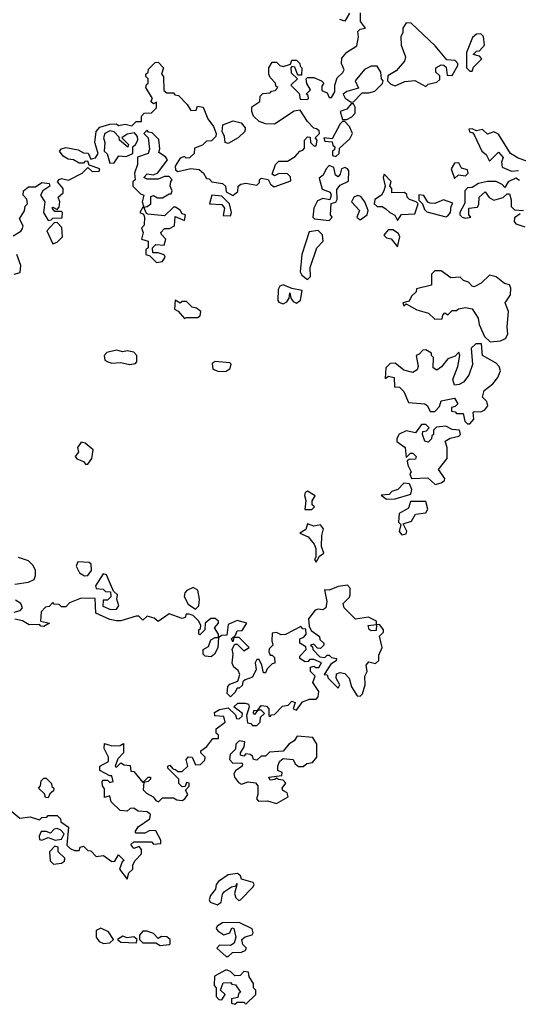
# Model space of a CAD drawing. Extents: x 1980017 to 2252640, y 74400 to 266395.
# Tile 369 of 388: x 2212085 to 2214356, y 211500 to 215984. Entities that reach past the tile are written whole.
import ezdxf

# ---------------------------------------------------------------- set-up
doc = ezdxf.new("R2010")
doc.units = 0

msp = doc.modelspace()

# ---------------------------------------------------------------- linework, layer by layer
at = {"layer": '0CON20XD'}
for points in [[(2212055, 215000), (2212089.3, 215020.7), (2212097, 215033), (2212100, 215045), (2212083.6, 215076.4), (2212107, 215113), (2212110, 215135), (2212120, 215145), (2212117, 215167), (2212100, 215185), (2212102.5, 215205), (2212125, 215222.5), (2212157, 215223), (2212185, 215242.5), (2212218.3, 215238.3), (2212222.5, 215225), (2212190, 215205), (2212180, 215185), (2212200, 215155), (2212192.5, 215105), (2212215, 215070), (2212228.3, 215071.7), (2212235, 215080), (2212278.3, 215081.7), (2212280, 215105), (2212275, 215110), (2212245, 215110), (2212232.5, 215125), (2212235, 215130), (2212255, 215120), (2212265, 215130), (2212267.5, 215155), (2212260, 215175), (2212282.5, 215195), (2212282.5, 215215), (2212257.5, 215245), (2212263.9, 215256.1), (2212275, 215260), (2212307, 215253), (2212370, 215285), (2212395, 215310), (2212415, 215292.5), (2212446.4, 215293.6), (2212450, 215305), (2212401.7, 215321.7), (2212395, 215340), (2212381.7, 215338.3), (2212375, 215330), (2212355, 215330), (2212330, 215345), (2212305, 215348.8), (2212282.5, 215362.5), (2212266.2, 215385), (2212275, 215396.2), (2212295, 215401.2), (2212351.2, 215391.2), (2212375, 215377.5), (2212396.1, 215376.1), (2212408.3, 215348.3), (2212430, 215355), (2212442.5, 215375), (2212427.5, 215425), (2212432.5, 215475), (2212450, 215495), (2212495, 215507.5), (2212525, 215510), (2212535, 215502.5), (2212565, 215507.5), (2212595, 215500), (2212615, 215520), (2212640, 215520), (2212640, 215545), (2212651.7, 215558.3), (2212685, 215560), (2212708.3, 215581.7), (2212708.3, 215608.3), (2212695, 215600), (2212681.7, 215611.7), (2212690, 215625), (2212660, 215675), (2212661.7, 215688.3), (2212670, 215695), (2212670, 215715), (2212660, 215725), (2212660, 215735), (2212670, 215745), (2212671.7, 215758.3), (2212701.7, 215788.3), (2212715, 215790), (2212740, 215765), (2212730, 215735), (2212740, 215725), (2212741.7, 215661.7), (2212755, 215650), (2212785, 215650), (2212791.7, 215641.7), (2212808.3, 215638.3), (2212848.3, 215598.3), (2212865, 215570), (2212888.3, 215571.7), (2212895, 215590), (2212920, 215585), (2212941.7, 215531.7), (2212967, 215497), (2212980, 215465), (2212978.3, 215451.7), (2212958.3, 215431.7), (2212935, 215430), (2212917, 215413), (2212881.7, 215398.3), (2212880, 215375), (2212857.5, 215355), (2212843.6, 215353.6), (2212835, 215360), (2212815, 215352.5), (2212793.6, 215316.4), (2212795, 215300), (2212805, 215292.5), (2212864.3, 215305.7), (2212901.7, 215301.7), (2212922.5, 215285), (2212935, 215260), (2212948.3, 215258.3), (2212960, 215245), (2213008.3, 215238.3), (2213022.5, 215225), (2213025, 215200), (2213055, 215182.5), (2213078.3, 215201.7), (2213080, 215225), (2213092.5, 215235), (2213115, 215238.8), (2213165, 215230), (2213177.5, 215242.5), (2213177.5, 215255), (2213185, 215262.5), (2213216.7, 215256.7), (2213227.5, 215235), (2213243.3, 215223.3), (2213319.3, 215250.7), (2213318.8, 215268.8), (2213305, 215282.5), (2213267, 215283), (2213245, 215272.5), (2213235, 215280), (2213250, 215325), (2213265, 215340), (2213305, 215340), (2213340, 215360), (2213360, 215385), (2213375, 215390), (2213381.7, 215398.3), (2213382.5, 215435), (2213395, 215450), (2213408.3, 215448.3), (2213410, 215425), (2213425, 215410), (2213435, 215410), (2213440, 215435), (2213430, 215445), (2213450, 215465), (2213448.3, 215478.3), (2213437, 215487), (2213425, 215490), (2213395, 215520), (2213361.7, 215571.7), (2213335, 215567.5), (2213245, 215507.5), (2213205, 215510), (2213175, 215520), (2213150, 215545), (2213142.5, 215565), (2213142.5, 215587.5), (2213178.3, 215611.7), (2213180, 215635), (2213191.7, 215648.3), (2213225, 215650), (2213231.7, 215658.3), (2213248.3, 215661.7), (2213260, 215675), (2213251.7, 215681.7), (2213250, 215695), (2213225, 215720), (2213220, 215735), (2213220, 215765), (2213235, 215790), (2213255, 215790), (2213270, 215775), (2213285, 215770), (2213318.3, 215781.7), (2213325, 215800), (2213345, 215800), (2213360, 215785), (2213361.7, 215771.7), (2213370, 215765), (2213368.3, 215731.7), (2213351.7, 215731.7), (2213338.3, 215768.3), (2213325, 215770), (2213320, 215765), (2213321.7, 215741.7), (2213350, 215715), (2213320, 215685), (2213358.3, 215648.3), (2213361.7, 215621.7), (2213395, 215620), (2213400, 215625), (2213398.3, 215638.3), (2213390, 215645), (2213410, 215665), (2213393, 215693), (2213390, 215715), (2213395, 215720), (2213425, 215720), (2213460, 215705), (2213470, 215695), (2213461.7, 215681.7), (2213461.7, 215661.7), (2213485, 215650), (2213495, 215630), (2213505, 215630), (2213520, 215655), (2213520, 215685), (2213530.6, 215719.4), (2213557.1, 215742.9), (2213562.5, 215755), (2213550.8, 215785), (2213552.1, 215807.9), (2213575, 215836), (2213620, 215865), (2213627.5, 215905), (2213625, 215930), (2213635, 215940), (2213660, 215945), (2213637.5, 215975), (2213637.5, 216015)], [(2213587, 216013), (2213565, 215977.5), (2213542.5, 215985)], [(2213935, 215680), (2213945, 215690), (2213985, 215700), (2213998.3, 215711.7), (2213998.3, 215728.3), (2213980, 215745), (2213980, 215765), (2214005, 215777.5), (2214017, 215777), (2214027, 215767), (2214031.7, 215731.7), (2214055, 215730), (2214080, 215775), (2214080, 215785), (2214067.5, 215797.5), (2214030.7, 215800.7), (2213977.5, 215865), (2213868.3, 215968.3), (2213845, 215970), (2213830, 215945), (2213830, 215925), (2213820, 215905), (2213821.7, 215868.3), (2213842.5, 215815), (2213837.5, 215795), (2213799.3, 215750.7), (2213761.7, 215728.3), (2213760, 215705), (2213775, 215690), (2213795, 215682.5), (2213838.3, 215701.7), (2213885, 215707.5), (2213935, 215680)], [(2214145, 215750), (2214151.7, 215768.3), (2214190, 215805), (2214178.3, 215818.3), (2214150, 215825), (2214165, 215840), (2214178.3, 215841.7), (2214201.7, 215868.3), (2214197, 215907), (2214185, 215920), (2214165, 215917.5), (2214147, 215903), (2214120, 215835), (2214120, 215765), (2214135, 215750), (2214145, 215750)], [(2213595, 215607.5), (2213605, 215610), (2213645, 215650), (2213675, 215650), (2213701.7, 215658.3), (2213737, 215693), (2213740, 215705), (2213732.5, 215715), (2213730, 215745), (2213712.5, 215772.5), (2213685, 215772), (2213655, 215757.5), (2213613.3, 215705), (2213628.3, 215671.7), (2213575, 215657.5), (2213557.5, 215645), (2213567, 215627), (2213595, 215607.5)], [(2213575, 215530), (2213598.3, 215541.7), (2213612.5, 215557.5), (2213613.3, 215585), (2213605, 215600), (2213595, 215600), (2213575, 215576), (2213543.8, 215566.2), (2213555, 215530), (2213575, 215530)], [(2213035, 215420), (2213020, 215425), (2213018.3, 215451.7), (2213007.5, 215475), (2213010, 215505), (2213057, 215523), (2213093.6, 215513.6), (2213111.7, 215491.7), (2213110, 215475), (2213080, 215445), (2213035, 215420)], [(2213525, 215360), (2213540, 215375), (2213541.7, 215398.3), (2213588.3, 215441.7), (2213600, 215465), (2213587, 215497), (2213565, 215520), (2213555, 215520), (2213545, 215510), (2213508.3, 215441.7), (2213470, 215445), (2213475, 215430), (2213508.3, 215428.3), (2213511.7, 215411.7), (2213520, 215405), (2213518.3, 215391.7), (2213510, 215385), (2213510, 215365), (2213525, 215360)], [(2212495, 215330), (2212515, 215332.5), (2212536.4, 215363.6), (2212569.3, 215360.7), (2212600, 215375), (2212600, 215405), (2212612.5, 215415), (2212622.5, 215435), (2212621.7, 215451.7), (2212608.3, 215468.3), (2212575, 215462.5), (2212550, 215445), (2212580, 215415), (2212577.5, 215402.5), (2212540, 215435), (2212538.3, 215448.3), (2212515, 215472.5), (2212495, 215477.5), (2212472.5, 215465), (2212466.7, 215445), (2212472.5, 215425), (2212470, 215385), (2212482.5, 215372.5), (2212495, 215330)], [(2212650, 215130), (2212665, 215132.5), (2212682.5, 215145), (2212681.7, 215178.3), (2212695, 215182.5), (2212713, 215173), (2212735, 215172.5), (2212765, 215190), (2212775, 215190), (2212780, 215205), (2212770, 215225), (2212773, 215247), (2212780, 215255), (2212765, 215270), (2212745, 215270), (2212715, 215257.5), (2212665, 215257.5), (2212650, 215265), (2212665, 215282.5), (2212695, 215277.5), (2212713.6, 215286.4), (2212757.5, 215345), (2212749.3, 215359.3), (2212718.3, 215378.3), (2212722.5, 215395), (2212718.3, 215438.3), (2212688.3, 215468.3), (2212671.7, 215471.7), (2212665, 215480), (2212650, 215465), (2212670, 215445), (2212676.4, 215393.6), (2212670, 215375), (2212621.7, 215358.3), (2212621.2, 215325), (2212607.5, 215285), (2212610, 215255), (2212600, 215245), (2212600, 215225), (2212635, 215190), (2212650, 215185), (2212642.5, 215155), (2212650, 215130)], [(2214395, 215340), (2214355, 215352.5), (2214320, 215375), (2214265, 215462.5), (2214245, 215472.5), (2214215, 215462.5), (2214193, 215483), (2214165, 215477.5), (2214145, 215487.5), (2214130, 215485), (2214133.6, 215473.6), (2214148.3, 215468.3), (2214157, 215457), (2214190, 215385), (2214209.3, 215369.3), (2214225, 215340), (2214265, 215380), (2214286.7, 215356.7), (2214280, 215335), (2214281.7, 215311.7), (2214325, 215293.3), (2214356.7, 215296.7)], [(2213495, 215070), (2213507.5, 215085), (2213500, 215095), (2213503.3, 215146.7), (2213525, 215153.3), (2213531.2, 215165), (2213529.3, 215210.7), (2213545, 215230), (2213581.7, 215248.3), (2213583.3, 215295), (2213577.5, 215305), (2213565, 215310), (2213550, 215305), (2213545, 215280), (2213535, 215267.5), (2213523.3, 215275), (2213515, 215310), (2213495, 215320), (2213480, 215305), (2213466.7, 215275), (2213448.3, 215261.7), (2213462, 215212), (2213498.3, 215198.3), (2213503.3, 215185), (2213497, 215163), (2213465, 215170), (2213441.4, 215158.6), (2213424, 215125), (2213420, 215085), (2213427, 215077), (2213495, 215070)], [(2214065, 215260), (2214083, 215277), (2214115, 215272.5), (2214127.5, 215285), (2214125, 215300), (2214097, 215307), (2214085, 215332.5), (2214065, 215330), (2214050, 215305), (2214065, 215260)], [(2213805, 215070), (2213823.6, 215096.4), (2213885, 215100), (2213900, 215145), (2213890, 215155), (2213860, 215165), (2213850, 215175), (2213848.3, 215188.3), (2213837, 215197), (2213780, 215195), (2213780, 215215), (2213770, 215225), (2213777, 215247), (2213745, 215280), (2213740, 215265), (2213750, 215225), (2213743.3, 215205), (2213732.5, 215185), (2213702.5, 215165), (2213700, 215145), (2213713, 215133), (2213735, 215132.5), (2213753, 215123), (2213770, 215105), (2213793, 215093), (2213805, 215070)], [(2214361.7, 215251.7), (2214345, 215262.5), (2214310, 215245), (2214295, 215220), (2214283, 215233), (2214255, 215246.7), (2214215, 215247.5), (2214175, 215237.5), (2214145, 215220), (2214125, 215217.5), (2214112.5, 215205), (2214111.7, 215148.3), (2214090, 215105), (2214090, 215095), (2214100, 215085), (2214115, 215080), (2214140, 215085), (2214130, 215095), (2214130, 215125), (2214170, 215130), (2214176.4, 215143.6), (2214177.5, 215175), (2214205, 215200), (2214223.6, 215173.6), (2214245, 215162.5), (2214286.4, 215173.6), (2214305, 215190), (2214315, 215190), (2214323, 215163), (2214323, 215133), (2214338.3, 215118.3), (2214380, 215115)], [(2213045, 215090), (2213050, 215105), (2213040, 215145), (2213005, 215180), (2212960, 215185), (2212950, 215145), (2213005, 215142.5), (2213017.5, 215125), (2213011.7, 215091.7), (2213045, 215090)], [(2213635, 215072.5), (2213667.5, 215095), (2213672.5, 215115), (2213657.5, 215155), (2213639.3, 215179.3), (2213625, 215183.3), (2213606.7, 215175), (2213596.7, 215155), (2213632.5, 215115), (2213620, 215085), (2213635, 215072.5)], [(2214025, 215086.7), (2214035, 215090), (2214047.5, 215105), (2214050, 215135), (2214058.3, 215148.3), (2214015, 215163.8), (2213975, 215146.7), (2213955, 215147.5), (2213943.3, 215153.3), (2213925, 215182.5), (2213903.3, 215186.7), (2213902.5, 215162.5), (2213920, 215145), (2213929.3, 215119.3), (2213939.3, 215109.3), (2214025, 215086.7)], [(2212708.3, 214878.3), (2212735, 214882.5), (2212747, 214903), (2212743, 214913), (2212715, 214922.5), (2212691.7, 214921.7), (2212690, 214945), (2212705, 214960), (2212742.5, 214957.5), (2212750, 214985), (2212730, 215005), (2212727.5, 215015), (2212745, 215032.5), (2212767, 215033), (2212790, 215045), (2212792.5, 215087.5), (2212835, 215070), (2212840, 215095), (2212825, 215100), (2212816.4, 215116.4), (2212795, 215130), (2212785, 215130), (2212745, 215090), (2212668.3, 215098.3), (2212661.7, 215101.7), (2212650, 215130), (2212645, 215130), (2212632.5, 215105), (2212648.3, 215098.3), (2212652.5, 215085), (2212651.7, 215048.3), (2212640, 215035), (2212647.5, 215015), (2212640, 214985), (2212670, 214975), (2212670, 214945), (2212660, 214935), (2212660, 214915), (2212678.3, 214908.3), (2212708.3, 214878.3)], [(2214365, 215100), (2214338.3, 215081.7), (2214337.5, 215065), (2214344.1, 215054.1), (2214385, 215040)], [(2212235, 214962.5), (2212255, 214970), (2212280, 214995), (2212277, 215037), (2212255, 215060), (2212241.7, 215058.3), (2212208.3, 215021.7), (2212235, 214962.5)], [(2213395, 214800), (2213410, 214815), (2213407.5, 214855), (2213437.5, 214945), (2213466.7, 214975), (2213463.9, 215003.9), (2213443.9, 215023.9), (2213402.5, 215017.5), (2213370, 214915), (2213362.5, 214835), (2213370.4, 214820.5), (2213395, 214800)], [(2213805, 214950), (2213816.7, 214995), (2213810.7, 215010.7), (2213785, 215027.5), (2213763, 215027), (2213743, 215003), (2213755, 214990), (2213776.4, 214986.4), (2213805, 214950)], [(2212060, 214825), (2212087, 214833), (2212090, 214865), (2212071.2, 214915)], [(2214227.5, 214517.5), (2214275, 214521.4), (2214297.3, 214532.7), (2214307.8, 214552.2), (2214304.5, 214585.5), (2214311.2, 214655), (2214296.2, 214695), (2214319.7, 214730.3), (2214321.7, 214761.7), (2214315, 214776.7), (2214293, 214783), (2214255, 214813.3), (2214225, 214820), (2214186.4, 214783.6), (2214155, 214767.5), (2214145, 214770), (2214128.8, 214788.8), (2214106.4, 214796.4), (2214091.7, 214811.7), (2214048.3, 214808.3), (2214005, 214840), (2213975, 214840), (2213960, 214825), (2213960, 214775), (2213891.7, 214758.3), (2213890, 214745), (2213870, 214725), (2213858.3, 214701.7), (2213830, 214695), (2213835, 214680), (2213845, 214690), (2213893, 214663), (2213947, 214647), (2213975, 214620), (2214008.3, 214621.7), (2214011.7, 214638.3), (2214021.7, 214648.3), (2214035, 214640), (2214055, 214660), (2214075, 214660), (2214083, 214667), (2214115, 214672.5), (2214145, 214667.5), (2214172.5, 214625), (2214177.5, 214595), (2214201.7, 214541.7), (2214227.5, 214517.5)], [(2213285, 214690), (2213301.7, 214698.3), (2213312.5, 214715), (2213315, 214740), (2213320, 214715), (2213330, 214700), (2213345, 214692.5), (2213363.9, 214706.1), (2213371.2, 214751.2), (2213325, 214760), (2213285, 214776), (2213270, 214770), (2213262.5, 214755), (2213260, 214705), (2213265, 214697.5), (2213285, 214690)], [(2212835, 214622.5), (2212845, 214627.5), (2212895, 214627.5), (2212907.5, 214635), (2212910, 214655), (2212890.7, 214670.7), (2212870, 214675), (2212845, 214700), (2212825, 214700), (2212815, 214692.5), (2212793, 214707), (2212790, 214665), (2212806.4, 214656.4), (2212835, 214622.5)], [(2214135, 214143.3), (2214152.5, 214165), (2214150, 214195), (2214155, 214200), (2214185, 214197.5), (2214203, 214207), (2214217.5, 214225), (2214212.5, 214245), (2214192.5, 214265), (2214200, 214295), (2214240, 214325), (2214262.5, 214355), (2214274, 214385), (2214268, 214405), (2214255, 214420), (2214192.5, 214455), (2214188.3, 214508.3), (2214163, 214507), (2214141.7, 214488.3), (2214147, 214413), (2214130, 214365), (2214106.7, 214333.3), (2214087, 214323), (2214065, 214320), (2214057.5, 214345), (2214080, 214405), (2214090, 214455), (2214085, 214470), (2214068.3, 214451.7), (2214035, 214440), (2214006.4, 214403.6), (2213985, 214387.5), (2213968.3, 214398.3), (2213970, 214445), (2213960, 214455), (2213960, 214465), (2213935, 214480), (2213921.7, 214478.3), (2213905, 214460), (2213890, 214455), (2213900, 214405), (2213895, 214390), (2213875, 214377.5), (2213835, 214387.5), (2213795, 214420), (2213771.7, 214418.3), (2213751.7, 214398.3), (2213750, 214350), (2213765, 214360), (2213790, 214355), (2213791.7, 214311.7), (2213815, 214310), (2213835, 214290), (2213855, 214240), (2213930, 214235), (2213942.5, 214225), (2213955, 214200), (2213975, 214200), (2213997, 214223), (2214005, 214247.5), (2214065, 214260), (2214080, 214235), (2214068.3, 214221.7), (2214051.7, 214218.3), (2214051.7, 214201.7), (2214068.3, 214198.3), (2214075, 214190), (2214105, 214190), (2214112.5, 214155), (2214123.9, 214143.9), (2214135, 214143.3)], [(2212585, 214414.2), (2212612, 214418), (2212618, 214425), (2212618.6, 214455), (2212605, 214470), (2212575, 214476.2), (2212555, 214471.2), (2212525, 214478.8), (2212482, 214468), (2212470, 214455), (2212473.3, 214433.3), (2212486.1, 214426.1), (2212505, 214420), (2212545, 214423.3), (2212585, 214414.2)], [(2212991.7, 214381.7), (2213025, 214383.8), (2213043.9, 214396.1), (2213047.5, 214415), (2213041.2, 214421.2), (2212975, 214426.7), (2212961.7, 214418.3), (2212965, 214392.5), (2212991.7, 214381.7)], [(2213976.7, 213866.7), (2214005, 213874), (2214020, 213885), (2214021.2, 213895), (2213992.5, 213935), (2214032.5, 213985), (2214032.5, 214035), (2214023.3, 214065), (2214045, 214077.5), (2214085, 214087.5), (2214092.5, 214095), (2214087.5, 214115), (2214055, 214117.5), (2214025, 214132.5), (2213982.5, 214127.5), (2213970, 214115), (2213970, 214095), (2213961.7, 214088.3), (2213960, 214075), (2213945, 214060), (2213930, 214065), (2213920, 214095), (2213921.7, 214108.3), (2213938.3, 214111.7), (2213950, 214125), (2213935, 214140), (2213915, 214140), (2213887, 214103), (2213845, 214111.2), (2213813.6, 214096.4), (2213803, 214077), (2213802.5, 214062.5), (2213840, 214035), (2213845, 213990), (2213865, 214010), (2213875, 214010), (2213890, 213995), (2213887, 213983), (2213858.3, 213981.7), (2213850, 213975), (2213852.5, 213955), (2213867.5, 213925), (2213862.5, 213915), (2213870, 213895), (2213943, 213897), (2213976.7, 213866.7)], [(2212395, 213960), (2212413.3, 213985), (2212420, 214025), (2212382.5, 214055), (2212365, 214060), (2212347.5, 214035), (2212352.5, 214015), (2212337.5, 213995), (2212345, 213983.3), (2212375, 213972.5), (2212385, 213960), (2212395, 213960)], [(2213383.3, 213753.3), (2213415, 213754), (2213427.5, 213765), (2213417.5, 213775), (2213417, 213793), (2213430, 213815), (2213395, 213837.5), (2213385, 213830), (2213382.3, 213817.7), (2213387.5, 213795), (2213383.3, 213753.3)], [(2213755, 213800), (2213795, 213802.5), (2213866.7, 213823.3), (2213871.2, 213845), (2213860, 213870), (2213835, 213873.3), (2213807.5, 213845), (2213780, 213835), (2213768.3, 213821.7), (2213731.2, 213818.8), (2213755, 213800)], [(2213825, 213637.5), (2213845, 213642.5), (2213847.5, 213655), (2213831.7, 213688.3), (2213870, 213700), (2213888.3, 213731.7), (2213935, 213737.5), (2213943.3, 213755), (2213935, 213790), (2213865, 213790), (2213855, 213760), (2213812.5, 213735), (2213810, 213695), (2213820, 213685), (2213813.3, 213653.3), (2213825, 213637.5)], [(2213435, 213513.3), (2213450, 213540), (2213470, 213555), (2213460, 213585), (2213461.2, 213635), (2213468.8, 213665), (2213455, 213683.3), (2213425, 213677.1), (2213395, 213687.5), (2213387.5, 213662.5), (2213360, 213645), (2213399.2, 213629.2), (2213426.1, 213596.1), (2213434, 213575), (2213433.3, 213536.7), (2213427.5, 213525), (2213435, 213513.3)], [(2212063, 213413), (2212125, 213422.5), (2212150, 213435), (2212157, 213453), (2212157, 213477), (2212145, 213500), (2212125, 213520), (2212080, 213535)], [(2212380.7, 213450.7), (2212395, 213453.3), (2212412.5, 213475), (2212410, 213505), (2212401.7, 213511.7), (2212350, 213515), (2212342.5, 213495), (2212357.5, 213465), (2212380.7, 213450.7)], [(2212498.3, 213298.3), (2212525, 213300), (2212536.7, 213315), (2212527.5, 213345), (2212530, 213365), (2212511.7, 213381.7), (2212480, 213455), (2212465, 213460), (2212430, 213405), (2212433, 213393), (2212465, 213390), (2212475, 213380), (2212498.3, 213378.3), (2212500, 213355), (2212485, 213340), (2212465, 213340), (2212463, 213313), (2212498.3, 213298.3)], [(2212885, 213300), (2212901.2, 213315), (2212904.2, 213345), (2212895.9, 213385.9), (2212875, 213398), (2212846, 213384), (2212836.2, 213373.8), (2212833.6, 213356.4), (2212851.9, 213321.9), (2212885, 213300)], [(2213635, 212902.5), (2213645.9, 212914.1), (2213658.8, 212955), (2213656.7, 212995), (2213667.5, 213015), (2213662.5, 213045), (2213675, 213060), (2213705, 213052.5), (2213720, 213065), (2213720.7, 213089.3), (2213736.2, 213125), (2213723.3, 213176.7), (2213742.5, 213195), (2213742.5, 213205), (2213725, 213227.5), (2213710, 213230), (2213708.3, 213201.7), (2213685, 213200), (2213676.7, 213206.7), (2213672.5, 213225), (2213710, 213230), (2213710, 213245), (2213673, 213263), (2213615, 213253.3), (2213562.5, 213305), (2213557.5, 213325), (2213586.7, 213353.3), (2213590, 213365), (2213590, 213395), (2213578.3, 213408.3), (2213535, 213403.3), (2213495, 213386), (2213472.5, 213387.5), (2213484, 213335), (2213478.8, 213305), (2213465, 213296.7), (2213445, 213300), (2213430, 213295), (2213400, 213255), (2213402.5, 213222.5), (2213411.7, 213201.7), (2213450, 213175), (2213451.7, 213161.7), (2213470, 213145), (2213470, 213135), (2213455, 213120), (2213441.7, 213121.7), (2213425, 213140), (2213410, 213135), (2213418.3, 213128.3), (2213420, 213115), (2213451.7, 213081.7), (2213475, 213080), (2213485, 213090), (2213495, 213090), (2213505, 213080), (2213527.5, 213075), (2213526.4, 213063.6), (2213501.7, 213048.3), (2213471.7, 213001.7), (2213485, 213000), (2213490, 212985), (2213535, 212940), (2213542.5, 212955), (2213526.7, 212985), (2213527.5, 213005), (2213545, 213011.2), (2213566.1, 213006.1), (2213585.9, 212985.9), (2213596.1, 212946.1), (2213622.5, 212905), (2213635, 212902.5)], [(2212060, 213285), (2212087, 213293), (2212097.5, 213305), (2212090, 213325), (2212065, 213340)], [(2212957, 213083), (2212930, 213085), (2212920, 213095), (2212920, 213115), (2212945, 213130), (2212955, 213160), (2212975, 213170), (2212990, 213170), (2212990, 213185), (2212972.5, 213215), (2212990, 213235), (2212990, 213245), (2212975, 213256.7), (2212955, 213256.7), (2212930, 213235), (2212927.5, 213205), (2212905, 213182.5), (2212900, 213185), (2212900, 213205), (2212908.3, 213211.7), (2212910, 213225), (2212900, 213245), (2212875, 213270), (2212857, 213277), (2212843, 213277), (2212838.3, 213261.7), (2212825, 213257.5), (2212765, 213277.5), (2212715, 213242.5), (2212698, 213258), (2212665, 213267.5), (2212645, 213250), (2212627, 213267), (2212615, 213267.5), (2212545, 213246.7), (2212525, 213246.7), (2212495, 213252.5), (2212431.7, 213281.7), (2212428.3, 213348.3), (2212365, 213350), (2212311.7, 213328.3), (2212295, 213310), (2212275, 213310), (2212265, 213320), (2212241.7, 213321.7), (2212235, 213330), (2212218.3, 213311.7), (2212201.7, 213308.3), (2212183, 213287), (2212180, 213245), (2212220, 213235), (2212195, 213220), (2212181.7, 213221.7), (2212175, 213230), (2212128.3, 213228.3), (2212097, 213247), (2212063.3, 213253.3)], [(2212040, 212385), (2212085, 212347.5), (2212133, 212353), (2212175, 212340), (2212185, 212350), (2212208.3, 212351.7), (2212215, 212360), (2212255, 212360), (2212270, 212345), (2212271.7, 212331.7), (2212307, 212307), (2212300, 212225), (2212315, 212210), (2212335, 212200), (2212355, 212200), (2212360, 212215), (2212375, 212220), (2212395, 212200), (2212408.3, 212198.3), (2212432.5, 212172.5), (2212467, 212177), (2212505, 212150), (2212518.3, 212151.7), (2212535, 212180), (2212560, 212155), (2212551.7, 212148.3), (2212540, 212115), (2212575, 212070), (2212581.7, 212098.3), (2212600, 212115), (2212600, 212135), (2212610, 212155), (2212640, 212185), (2212640, 212205), (2212628.3, 212218.3), (2212605, 212210), (2212591.7, 212228.3), (2212605, 212240), (2212685, 212240), (2212695, 212230), (2212727, 212233), (2212727, 212247), (2212705, 212290), (2212678.3, 212291.7), (2212655, 212280), (2212615, 212280), (2212610, 212285), (2212625, 212307.5), (2212677.5, 212345), (2212680, 212365), (2212666, 212376), (2212625, 212380), (2212605, 212392.5), (2212588.3, 212391.7), (2212575, 212380), (2212543, 212383), (2212501.7, 212421.7), (2212495, 212450), (2212471.7, 212441.7), (2212471.7, 212481.7), (2212462.5, 212495), (2212460, 212515), (2212465, 212520), (2212485, 212520), (2212495, 212510), (2212510, 212515), (2212505, 212540), (2212495, 212540), (2212450, 212565), (2212450, 212585), (2212490, 212605), (2212490, 212625), (2212470, 212665), (2212471.7, 212688.3), (2212505, 212677.5), (2212541.7, 212678.3), (2212558.3, 212688.3), (2212557.5, 212645), (2212531.7, 212618.3), (2212520, 212585), (2212525, 212580), (2212545, 212600), (2212560.7, 212590.7), (2212587.5, 212587.5), (2212591.7, 212561.7), (2212605, 212560), (2212645, 212510), (2212670, 212535), (2212680, 212535), (2212680, 212525), (2212670, 212515), (2212650, 212510), (2212647, 212477), (2212661.7, 212461.7), (2212692.5, 212445), (2212705, 212427.5), (2212717.5, 212422.5), (2212735, 212440), (2212785, 212440), (2212800.7, 212430.7), (2212825, 212428.8), (2212837.5, 212435), (2212850, 212455), (2212840, 212475), (2212857, 212493), (2212857, 212507), (2212845, 212510), (2212838.3, 212491.7), (2212825, 212490), (2212810, 212505), (2212810, 212525), (2212760, 212575), (2212760, 212585), (2212768.3, 212588.3), (2212781.7, 212571.7), (2212795, 212570), (2212805, 212560), (2212825, 212560), (2212850, 212585), (2212842.5, 212615), (2212853, 212627), (2212870, 212625), (2212885, 212590), (2212908.3, 212591.7), (2212928.3, 212611.7), (2212930, 212625), (2212910, 212645), (2212910, 212655), (2212936.4, 212673.6), (2212965, 212710), (2212990, 212710), (2212990, 212725), (2212980, 212735), (2212980, 212755), (2213020, 212785), (2213015, 212810), (2212973, 212813), (2212971.7, 212828.3), (2212995, 212842.5), (2213035, 212850), (2213068.3, 212818.3), (2213071.7, 212801.7), (2213085, 212800), (2213098.3, 212811.7), (2213100, 212825), (2213060, 212855), (2213078.3, 212871.7), (2213111.7, 212871.7), (2213126.4, 212866.4), (2213130, 212855), (2213117.5, 212815), (2213121.7, 212781.7), (2213138.3, 212778.3), (2213145, 212770), (2213165, 212770), (2213180, 212785), (2213181.7, 212808.3), (2213200, 212825), (2213191.7, 212831.7), (2213185, 212840), (2213170, 212840), (2213155, 212820), (2213150, 212825), (2213151.7, 212838.3), (2213170, 212840), (2213185, 212860), (2213208.3, 212858.3), (2213220, 212845), (2213220, 212815), (2213225, 212810), (2213231.7, 212818.3), (2213245, 212820), (2213281.7, 212858.3), (2213308.3, 212861.7), (2213325, 212880), (2213340, 212875), (2213330, 212845), (2213345, 212840), (2213373.3, 212876.7), (2213405, 212890), (2213435, 212890), (2213445, 212900), (2213447.5, 212925), (2213420, 212965), (2213430, 212995), (2213410, 213015), (2213410, 213035), (2213425, 213040), (2213433, 213033), (2213447, 213033), (2213460, 213055), (2213425, 213070), (2213405, 213070), (2213398.3, 213061.7), (2213385, 213060), (2213360, 213075), (2213360, 213085), (2213390, 213115), (2213388.3, 213128.3), (2213360, 213145), (2213360, 213165), (2213378.3, 213171.7), (2213390, 213185), (2213388.3, 213208.3), (2213375, 213210), (2213365, 213220), (2213295, 213183.3), (2213275, 213182.5), (2213255, 213192.5), (2213235, 213190), (2213232.5, 213155), (2213237.5, 213135), (2213221.7, 213118.3), (2213220, 213105), (2213225, 213090), (2213235, 213090), (2213245, 213080), (2213247, 213053), (2213235, 213050), (2213211.7, 213028.3), (2213205, 213010), (2213195, 213010), (2213187.5, 213045), (2213175, 213070), (2213165, 213070), (2213157.5, 213055), (2213162.5, 213025), (2213145, 212990), (2213111.7, 212978.3), (2213101.7, 212968.3), (2213098.3, 212951.7), (2213085, 212940), (2213075, 212940), (2213065, 212920), (2213045, 212900), (2213030, 212915), (2213033, 212947), (2213041.7, 212958.3), (2213078.3, 212971.7), (2213087.5, 213002.5), (2213080, 213020), (2213060, 213035), (2213053.3, 213053.3), (2213057.5, 213095), (2213053, 213117), (2213065, 213140), (2213075, 213140), (2213105, 213110), (2213130, 213125), (2213085, 213170), (2213060, 213170), (2213055, 213150), (2213050, 213165), (2213068.3, 213181.7), (2213075, 213200), (2213098.3, 213201.7), (2213120, 213235), (2213075, 213247.5), (2213035, 213230), (2213028.3, 213181.7), (2213005, 213180), (2212990, 213170), (2212987, 213123), (2212972.5, 213095), (2212957, 213083)], [(2213255, 212413.8), (2213307.5, 212445), (2213303, 212463), (2213283.6, 212473.6), (2213280, 212485), (2213297, 212507), (2213285, 212520), (2213263, 212523), (2213255, 212530), (2213247, 212523), (2213225, 212520), (2213220, 212535), (2213278.3, 212541.7), (2213280, 212555), (2213260, 212565), (2213260, 212585), (2213267.5, 212605), (2213285, 212620), (2213330, 212615), (2213340, 212595), (2213355, 212583.3), (2213376.4, 212583.6), (2213393, 212597), (2213418.3, 212601.7), (2213437.5, 212625), (2213437.5, 212685), (2213420, 212715), (2213348.3, 212721.7), (2213335, 212700), (2213310, 212685), (2213285, 212653.3), (2213222.5, 212647.5), (2213205, 212630), (2213185, 212630), (2213165, 212612.5), (2213150, 212615), (2213145, 212630), (2213135, 212637.5), (2213115, 212640), (2213105, 212630), (2213090, 212635), (2213090, 212645), (2213107, 212673), (2213110, 212695), (2213085, 212700), (2213070, 212685), (2213068.3, 212661.7), (2213043, 212637), (2213040, 212615), (2213055, 212597.5), (2213095, 212600), (2213100, 212595), (2213097.5, 212585), (2213067, 212563), (2213060.7, 212549.3), (2213063.9, 212533.9), (2213080.7, 212510.7), (2213095, 212502.5), (2213125, 212512.5), (2213158.3, 212508.3), (2213170, 212495), (2213170, 212455), (2213163.3, 212435), (2213172.5, 212425), (2213213, 212427), (2213255, 212413.8)], [(2212215, 212440), (2212201.7, 212441.7), (2212198.3, 212458.3), (2212170, 212485), (2212180, 212495), (2212183, 212517), (2212195, 212530), (2212205, 212530), (2212230, 212505), (2212231.7, 212491.7), (2212240, 212485), (2212238.3, 212471.7), (2212221.7, 212458.3), (2212215, 212440)], [(2212247, 212247), (2212275, 212252.5), (2212287, 212277), (2212272.5, 212292.5), (2212255, 212300), (2212241.7, 212298.3), (2212225, 212280), (2212205, 212287.5), (2212183, 212287), (2212173.3, 212265), (2212175, 212250), (2212185, 212247.5), (2212215, 212260), (2212247, 212247)], [(2212238.3, 212138.3), (2212275, 212142.5), (2212288.3, 212151.7), (2212290, 212165), (2212260, 212195), (2212260, 212215), (2212245, 212220), (2212220, 212195), (2212223, 212153), (2212238.3, 212138.3)], [(2212985, 211952.5), (2213002.5, 211965), (2213008.3, 212001.7), (2213017, 212013), (2213050, 212035), (2213070, 212040), (2213075, 212050), (2213062.5, 212005), (2213070, 211985), (2213083, 211973), (2213090, 211975), (2213147.5, 212035), (2213152.5, 212045), (2213147.5, 212055), (2213095, 212070), (2213090, 212085), (2213076.4, 212096.4), (2213035, 212090), (2212990.7, 212059.3), (2212980, 212045), (2212976.2, 212023.8), (2212953.3, 211995), (2212947.5, 211975), (2212952.5, 211965), (2212985, 211952.5)], [(2213035, 211717.5), (2213053.8, 211736.2), (2213095, 211736.7), (2213112.5, 211745), (2213117.5, 211755), (2213101.7, 211771.7), (2213096.7, 211795), (2213112.3, 211807.7), (2213143, 211817), (2213147.5, 211825), (2213143, 211843), (2213085, 211872.5), (2213008.3, 211871.7), (2212983.6, 211856.4), (2212980, 211845), (2212987.5, 211835), (2213015, 211816.2), (2213042.5, 211825), (2213051.7, 211848.3), (2213060, 211845), (2213070, 211805), (2213061.4, 211778.6), (2213045, 211768), (2212995, 211768.8), (2212982.5, 211755), (2213025, 211717.5), (2213035, 211717.5)], [(2212467, 211777), (2212495, 211780), (2212512.5, 211795), (2212489.6, 211829.5), (2212455, 211846.7), (2212433.6, 211836.4), (2212433.8, 211805), (2212446.2, 211786.2), (2212467, 211777)], [(2212725, 211767.5), (2212765, 211772.5), (2212770, 211775), (2212770, 211795), (2212755, 211807.5), (2212730.7, 211809.3), (2212715, 211800), (2212695, 211822.5), (2212665, 211832.5), (2212645, 211832.5), (2212630, 211815), (2212630, 211795), (2212645, 211780), (2212705, 211780), (2212725, 211767.5)], [(2212615, 211780), (2212620, 211795), (2212605, 211807.5), (2212575, 211802.5), (2212555, 211810), (2212530, 211795), (2212545, 211782.5), (2212615, 211780)], [(2213115, 211500), (2213160, 211545), (2213160, 211565), (2213150, 211575), (2213150, 211595), (2213130, 211625), (2213126.4, 211646.4), (2213105, 211650), (2213088.3, 211631.7), (2213065, 211630), (2213045, 211650), (2213025, 211657.5), (2212971.7, 211628.3), (2212970, 211585), (2212980, 211575), (2212980, 211535), (2212991.7, 211521.7), (2213005, 211520), (2213020, 211545), (2213000, 211565), (2213011.7, 211598.3), (2213045, 211600), (2213051.7, 211591.7), (2213068.3, 211588.3), (2213090, 211555), (2213081.7, 211548.3), (2213078.3, 211531.7), (2213050, 211525), (2213050, 211505), (2213065, 211500), (2213075, 211510), (2213105, 211510), (2213115, 211500)]]:
    msp.add_lwpolyline(points, dxfattribs=at)

doc.saveas('drawing.dxf')
